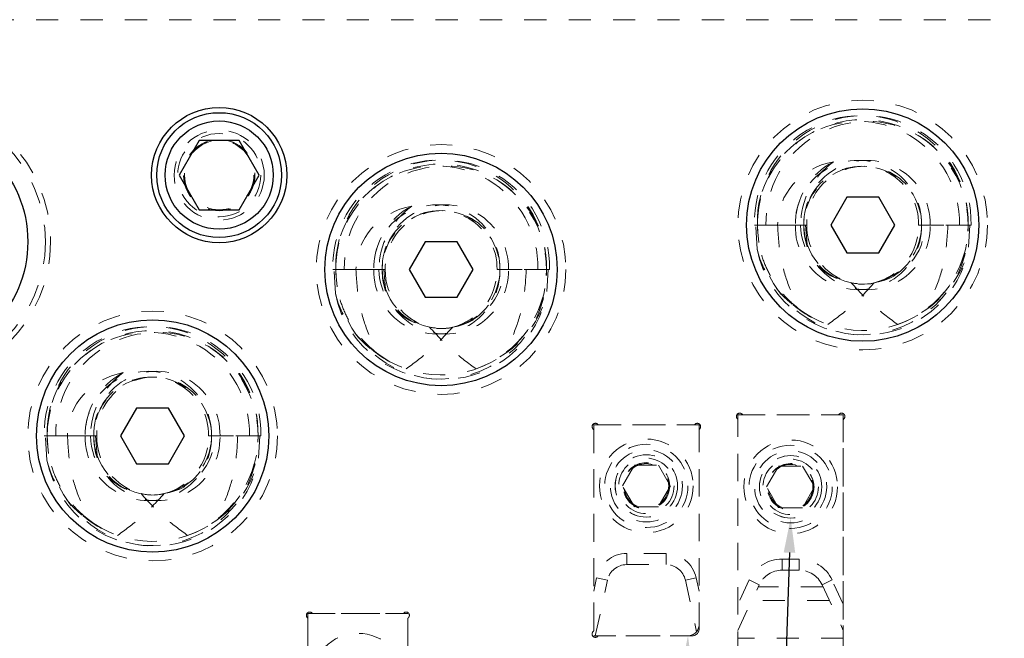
# Model space of a CAD drawing. Header units: inches. Extents: x 1802 to 2468, y -253 to -72.
# Tile 416 of 570: x 2180.33 to 2184.77, y -87.03 to -84.24. Entities that reach past the tile are written whole.
import ezdxf

# ---------------------------------------------------------------- set-up
doc = ezdxf.new("R2010")
doc.units = ezdxf.units.IN
doc.header["$LTSCALE"] = 0.5
doc.header["$MEASUREMENT"] = 0
doc.linetypes.add('HIDDEN', pattern=[0.225, 0.15, -0.075])
for name, color, linetype in [('DST-M-S', 53, 'Continuous'), ('PAD-M-S', 135, 'Continuous'), ('PBU-M-S', 8, 'Continuous'), ('PUN-M-S2', 1, 'Continuous'), ('SID-M-S', 105, 'Continuous'), ('SVF-M-S', 8, 'Continuous')]:
    doc.layers.add(name, color=color, linetype=linetype)

msp = doc.modelspace()

# ---------------------------------------------------------------- linework, layer by layer
at = {"layer": 'DST-M-S', "linetype": 'Continuous', "lineweight": 25}
for centre, radius in [((2181.23027, -84.9431), 0.3045), ((2184.13027, -85.1681), 0.52345), ((2179.83027, -85.2431), 0.5375), ((2182.23027, -85.3681), 0.52345), ((2180.93027, -86.1181), 0.52345)]:
    msp.add_circle(centre, radius, dxfattribs=at)
at = {"layer": 'DST-M-S', "linetype": 'HIDDEN', "lineweight": 18}
for centre, radius in [((2181.23027, -84.9431), 0.203), ((2183.15527, -86.3431), 0.14062), ((2183.80527, -86.34732), 0.14062)]:
    msp.add_circle(centre, radius, dxfattribs=at)
at = {"layer": 'PAD-M-S', "linetype": 'HIDDEN', "lineweight": 18}
for p, q in [((2183.59095, -86.02232), (2184.01958, -86.02232)), ((2182.94095, -86.0681), (2183.36958, -86.0681)), ((2183.56777, -87.09913), (2183.56777, -86.04551)), ((2184.04277, -86.04551), (2184.04277, -87.09232)), ((2182.91777, -86.99491), (2182.91777, -86.09129)), ((2183.39277, -86.09129), (2183.39277, -86.9881)), ((2181.65345, -86.9181), (2182.05708, -86.9181)), ((2181.63027, -87.89491), (2181.63027, -86.94129)), ((2182.08027, -86.94129), (2182.08027, -87.8881)), ((2183.36277, -87.0181), (2182.94095, -87.0181))]:
    msp.add_line(p, q, dxfattribs=at)
for centre, radius in [((2179.83027, -85.2431), 0.6405), ((2181.23027, -84.9431), 0.15625)]:
    msp.add_circle(centre, radius, dxfattribs=at)
for centre, radius, start, end in [((2183.57569, -86.03024), 0.015, 40.23918, 229.76082), ((2183.59095, -86.01732), 0.005, 220.23918, 270), ((2184.01958, -86.01732), 0.005, 270, 319.76082), ((2184.03485, -86.03024), 0.015, 310.23918, 139.76082), ((2182.92569, -86.07602), 0.015, 40.23918, 229.76082), ((2182.94095, -86.0631), 0.005, 220.23918, 270), ((2183.36958, -86.0631), 0.005, 270, 319.76082), ((2183.38485, -86.07602), 0.015, 310.23918, 139.76082), ((2183.56277, -86.04551), 0.005, 0, 49.76082), ((2184.04777, -86.04551), 0.005, 130.23918, 180), ((2182.91277, -86.09129), 0.005, 0, 49.76082), ((2183.39777, -86.09129), 0.005, 130.23918, 180), ((2181.63819, -86.92602), 0.015, 40.23918, 229.76082), ((2181.65345, -86.9131), 0.005, 220.23918, 270), ((2182.05708, -86.9131), 0.005, 270, 319.76082), ((2182.07235, -86.92602), 0.015, 310.23918, 139.76082), ((2181.62527, -86.94129), 0.005, 0, 49.76082), ((2182.08527, -86.94129), 0.005, 130.23918, 180), ((2182.92569, -87.01018), 0.015, 130.23918, 319.76082), ((2182.91277, -86.99491), 0.005, 310.23918, 0), ((2183.36277, -86.9881), 0.03, 270, 0), ((2182.94095, -87.0231), 0.005, 90, 139.76082)]:
    msp.add_arc(centre, radius, start, end, dxfattribs=at)
at = {"layer": 'PBU-M-S', "linetype": 'HIDDEN', "lineweight": 18}
msp.add_line((2189.70527, -84.2431), (2179.95527, -84.2431), dxfattribs=at)
at = {"layer": 'PUN-M-S2', "linetype": 'HIDDEN', "lineweight": 18}
for p, q in [((2183.56777, -86.02232), (2183.56777, -87.12232)), ((2184.04277, -86.02232), (2183.56777, -86.02232)), ((2184.04277, -87.07232), (2184.04277, -86.02232)), ((2182.91777, -86.0681), (2182.91777, -87.0181)), ((2183.39277, -86.0681), (2182.91777, -86.0681)), ((2183.39277, -86.9681), (2183.39277, -86.0681)), ((2183.24383, -86.64761), (2183.0667, -86.64761)), ((2183.0667, -86.69761), (2183.0667, -86.64761)), ((2183.24383, -86.69761), (2183.24383, -86.64761)), ((2183.84362, -86.67232), (2183.76691, -86.67232)), ((2183.76691, -86.72232), (2183.76691, -86.67232)), ((2183.84362, -86.72232), (2183.84362, -86.67232)), ((2183.0667, -86.69761), (2183.24383, -86.69761)), ((2183.76691, -86.72232), (2183.84362, -86.72232)), ((2182.93067, -86.75722), (2182.91777, -86.81651)), ((2182.92507, -87.0181), (2182.97953, -86.76785)), ((2182.97953, -86.76785), (2182.93067, -86.75722)), ((2183.33101, -86.76785), (2183.37986, -86.75722)), ((2183.33101, -86.76785), (2183.38147, -86.99975)), ((2183.39277, -86.81651), (2183.37986, -86.75722)), ((2183.61851, -86.76686), (2183.56777, -86.87569)), ((2183.66383, -86.78799), (2183.61851, -86.76686)), ((2183.94671, -86.78799), (2183.99202, -86.76686)), ((2184.04277, -86.87569), (2183.99202, -86.76686)), ((2183.56777, -86.994), (2183.66383, -86.78799)), ((2183.95098, -86.79716), (2183.65955, -86.79716)), ((2183.94671, -86.78799), (2184.04277, -86.994)), ((2183.97968, -86.85871), (2183.63085, -86.85871)), ((2181.63027, -86.9181), (2181.63027, -87.9181)), ((2182.08027, -86.9181), (2181.63027, -86.9181)), ((2182.08027, -87.8681), (2182.08027, -86.9181)), ((2182.91777, -87.0181), (2183.34277, -87.0181)), ((2184.04277, -87.02832), (2183.56777, -87.02832))]:
    msp.add_line(p, q, dxfattribs=at)
for centre, radius in [((2183.15527, -86.3431), 0.211), ((2183.80527, -86.34732), 0.211), ((2183.15527, -86.3431), 0.1405), ((2183.80527, -86.34732), 0.1405), ((2181.85527, -87.2181), 0.211)]:
    msp.add_circle(centre, radius, dxfattribs=at)
for centre, radius, start, end in [((2183.0667, -86.78682), 0.13921, 90, 167.72299), ((2183.24383, -86.78682), 0.13921, 12.27701, 90), ((2183.76691, -86.83606), 0.16374, 90, 155), ((2183.84362, -86.83606), 0.16374, 25, 90), ((2183.0667, -86.78682), 0.08921, 90, 167.72299), ((2183.24383, -86.78682), 0.08921, 12.27701, 90), ((2183.76691, -86.83606), 0.11374, 90, 155), ((2183.84362, -86.83606), 0.11374, 25, 90), ((2183.34277, -86.9681), 0.05, 270, 0)]:
    msp.add_arc(centre, radius, start, end, dxfattribs=at)
at = {"layer": 'SID-M-S'}
msp.add_line((2183.80006, -86.64373), (2183.3907, -98.8941), dxfattribs=at)
for points in [[(2183.77407, -86.64286), (2183.80527, -86.48782), (2183.77407, -86.64286), (2183.82604, -86.6446)], [(2183.31088, -87.17301), (2183.34277, -87.0181), (2183.31088, -87.17301), (2183.36284, -87.17497)]]:
    msp.add_solid(points, dxfattribs=at)
at = {"layer": 'SVF-M-S', "linetype": 'Continuous', "lineweight": 25}
for p, q in [((2181.1402, -84.7871), (2181.05013, -84.9431)), ((2181.32033, -84.7871), (2181.1402, -84.7871)), ((2181.4104, -84.9431), (2181.32033, -84.7871)), ((2181.05013, -84.9431), (2181.1402, -85.0991)), ((2181.32033, -85.0991), (2181.4104, -84.9431)), ((2184.0581, -85.0431), (2183.98593, -85.1681)), ((2184.20244, -85.0431), (2184.0581, -85.0431)), ((2184.2746, -85.1681), (2184.20244, -85.0431)), ((2181.1402, -85.0991), (2181.32033, -85.0991)), ((2183.98593, -85.1681), (2184.0581, -85.2931)), ((2184.20244, -85.2931), (2184.2746, -85.1681)), ((2182.1581, -85.2431), (2182.08593, -85.3681)), ((2182.30244, -85.2431), (2182.1581, -85.2431)), ((2182.3746, -85.3681), (2182.30244, -85.2431)), ((2184.0581, -85.2931), (2184.20244, -85.2931)), ((2182.08593, -85.3681), (2182.1581, -85.4931)), ((2182.30244, -85.4931), (2182.3746, -85.3681)), ((2182.1581, -85.4931), (2182.30244, -85.4931)), ((2180.8581, -85.9931), (2180.78593, -86.1181)), ((2181.00244, -85.9931), (2180.8581, -85.9931)), ((2181.0746, -86.1181), (2181.00244, -85.9931)), ((2180.78593, -86.1181), (2180.8581, -86.2431)), ((2181.00244, -86.2431), (2181.0746, -86.1181)), ((2180.8581, -86.2431), (2181.00244, -86.2431))]:
    msp.add_line(p, q, dxfattribs=at)
at = {"layer": 'SVF-M-S', "linetype": 'HIDDEN', "lineweight": 18}
for p, q in [((2183.64223, -85.1681), (2183.64766, -85.1681)), ((2183.64766, -85.1681), (2183.65527, -85.1681)), ((2183.65384, -85.27656), (2183.64766, -85.1681)), ((2183.65527, -85.1681), (2183.82651, -85.1681)), ((2183.65558, -85.18531), (2183.65527, -85.1681)), ((2183.66185, -85.2469), (2183.65558, -85.18531)), ((2183.82651, -85.1681), (2183.74647, -85.1681)), ((2183.82651, -85.1681), (2183.85041, -85.1681)), ((2183.82651, -85.1681), (2183.86527, -85.1681)), ((2183.86527, -85.1681), (2183.87288, -85.1681)), ((2183.87288, -85.1681), (2183.88011, -85.25555)), ((2183.87288, -85.1681), (2183.8783, -85.1681)), ((2184.38223, -85.1681), (2184.56651, -85.1681)), ((2184.60527, -85.1681), (2184.39527, -85.1681)), ((2184.39527, -85.1681), (2184.60527, -85.1681)), ((2184.56651, -85.1681), (2184.6183, -85.1681)), ((2184.61288, -85.1681), (2184.6067, -85.27656)), ((2181.74223, -85.3681), (2181.74766, -85.3681)), ((2181.74766, -85.3681), (2181.75527, -85.3681)), ((2181.75384, -85.47656), (2181.74766, -85.3681)), ((2181.75527, -85.3681), (2181.92651, -85.3681)), ((2181.75558, -85.38531), (2181.75527, -85.3681)), ((2181.76185, -85.4469), (2181.75558, -85.38531)), ((2181.92651, -85.3681), (2181.84647, -85.3681)), ((2181.92651, -85.3681), (2181.95041, -85.3681)), ((2181.92651, -85.3681), (2181.96527, -85.3681)), ((2181.96527, -85.3681), (2181.97288, -85.3681)), ((2181.97288, -85.3681), (2181.98011, -85.45555)), ((2181.97288, -85.3681), (2181.9783, -85.3681)), ((2182.48223, -85.3681), (2182.66651, -85.3681)), ((2182.70527, -85.3681), (2182.49527, -85.3681)), ((2182.49527, -85.3681), (2182.70527, -85.3681)), ((2182.66651, -85.3681), (2182.7183, -85.3681)), ((2182.71288, -85.3681), (2182.7067, -85.47656)), ((2183.86527, -85.56231), (2183.8352, -85.54034)), ((2181.96527, -85.76231), (2181.9352, -85.74034)), ((2180.44223, -86.1181), (2180.44766, -86.1181)), ((2180.44766, -86.1181), (2180.45527, -86.1181)), ((2180.45384, -86.22656), (2180.44766, -86.1181)), ((2180.45527, -86.1181), (2180.62651, -86.1181)), ((2180.45558, -86.13531), (2180.45527, -86.1181)), ((2180.62651, -86.1181), (2180.54647, -86.1181)), ((2180.62651, -86.1181), (2180.65041, -86.1181)), ((2180.62651, -86.1181), (2180.66527, -86.1181)), ((2180.66527, -86.1181), (2180.67288, -86.1181)), ((2180.67288, -86.1181), (2180.68011, -86.20555)), ((2180.67288, -86.1181), (2180.6783, -86.1181)), ((2181.18223, -86.1181), (2181.36651, -86.1181)), ((2181.40527, -86.1181), (2181.19527, -86.1181)), ((2181.19527, -86.1181), (2181.40527, -86.1181)), ((2181.36651, -86.1181), (2181.4183, -86.1181)), ((2181.41288, -86.1181), (2181.4067, -86.22656)), ((2180.46185, -86.1969), (2180.45558, -86.13531)), ((2183.04701, -86.3431), (2183.10114, -86.24935)), ((2183.10114, -86.24935), (2183.20939, -86.24935)), ((2183.20939, -86.24935), (2183.26352, -86.3431)), ((2183.69701, -86.34732), (2183.75114, -86.25357)), ((2183.75114, -86.25357), (2183.85939, -86.25357)), ((2183.85939, -86.25357), (2183.91352, -86.34732)), ((2183.10114, -86.43685), (2183.04701, -86.3431)), ((2183.26352, -86.3431), (2183.20939, -86.43685)), ((2183.75114, -86.44107), (2183.69701, -86.34732)), ((2183.91352, -86.34732), (2183.85939, -86.44107)), ((2183.20939, -86.43685), (2183.10114, -86.43685)), ((2183.85939, -86.44107), (2183.75114, -86.44107)), ((2180.66527, -86.51231), (2180.6352, -86.49034))]:
    msp.add_line(p, q, dxfattribs=at)
for centre, radius in [((2184.13027, -85.1681), 0.5625), ((2179.83027, -85.2431), 0.617), ((2181.23027, -84.9431), 0.1875), ((2181.23027, -84.9431), 0.16072), ((2181.23027, -84.9431), 0.16045), ((2181.23027, -84.9431), 0.15993), ((2182.23027, -85.3681), 0.5625), ((2180.93027, -86.1181), 0.5625), ((2183.15527, -86.3431), 0.1875), ((2183.80527, -86.34732), 0.1875), ((2183.15527, -86.3431), 0.1625), ((2183.80527, -86.34732), 0.1625), ((2183.15527, -86.3431), 0.125), ((2183.15527, -86.3431), 0.10497), ((2183.15527, -86.3431), 0.1047), ((2183.15527, -86.3431), 0.10418), ((2183.15527, -86.3431), 0.1005), ((2183.80527, -86.34732), 0.125), ((2183.80527, -86.34732), 0.10497), ((2183.80527, -86.34732), 0.1047), ((2183.80527, -86.34732), 0.10418), ((2183.80527, -86.34732), 0.1005)]:
    msp.add_circle(centre, radius, dxfattribs=at)
at = {"layer": 'SVF-M-S', "linetype": 'Continuous', "lineweight": 25}
for centre, radius in [((2184.13027, -85.1681), 0.52345), ((2181.23027, -84.9431), 0.28125), ((2181.23027, -84.9431), 0.24375), ((2182.23027, -85.3681), 0.52345), ((2180.93027, -86.1181), 0.52345)]:
    msp.add_circle(centre, radius, dxfattribs=at)
at = {"layer": 'SVF-M-S', "linetype": 'HIDDEN', "lineweight": 18}
for centre, radius, start, end in [((2184.12375, -85.15651), 0.48166, 358.62082, 181.37918), ((2184.13678, -85.15651), 0.48166, 358.62082, 181.37918), ((2184.13027, -85.1681), 0.475, 236.08967, 180), ((2184.11089, -85.15713), 0.45575, 358.62082, 181.37918), ((2184.14964, -85.15713), 0.45575, 358.62082, 181.37918), ((2182.22375, -85.35651), 0.48166, 358.62082, 181.37918), ((2182.23678, -85.35651), 0.48166, 358.62082, 181.37918), ((2184.11089, -85.16137), 0.28446, 358.6441, 181.3559), ((2184.14964, -85.16137), 0.28446, 358.6441, 181.3559), ((2182.21089, -85.35713), 0.45575, 358.62082, 181.37918), ((2182.23027, -85.3681), 0.475, 236.08967, 180), ((2182.24964, -85.35713), 0.45575, 358.62082, 181.37918), ((2184.14608, -85.16596), 0.31958, 117.65377, 180.38339), ((2184.12375, -85.16179), 0.25856, 358.60069, 181.39931), ((2184.13027, -85.1681), 0.265, 199.26791, 180), ((2184.13678, -85.16179), 0.25856, 358.60069, 181.39931), ((2182.21089, -85.36137), 0.28446, 358.6441, 181.3559), ((2182.24608, -85.36596), 0.31958, 117.65377, 180.38339), ((2182.24964, -85.36137), 0.28446, 358.6441, 181.3559), ((2182.22375, -85.36179), 0.25856, 358.60069, 181.39931), ((2182.23027, -85.3681), 0.265, 199.26791, 180), ((2182.23678, -85.36179), 0.25856, 358.60069, 181.39931), ((2184.12491, -85.18161), 0.48055, 191.39562, 1.61091), ((2184.11089, -85.17483), 0.28446, 178.6441, 1.3559), ((2184.14964, -85.17483), 0.28446, 178.6441, 1.3559), ((2184.1259, -85.17343), 0.26069, 178.82772, 282.52015), ((2184.13027, -85.1681), 0.265, 180, 199.26791), ((2184.1434, -85.17097), 0.26511, 179.38016, 255.74629), ((2184.13464, -85.17343), 0.26069, 257.47985, 1.17228), ((2184.11713, -85.17097), 0.26511, 284.25371, 0.61984), ((2184.13643, -85.17246), 0.46886, 288.87727, 0.53304), ((2184.13781, -85.18602), 0.47755, 206.39965, 349.07072), ((2182.22491, -85.38161), 0.48055, 191.39562, 1.61091), ((2182.21089, -85.37483), 0.28446, 178.6441, 1.3559), ((2182.24964, -85.37483), 0.28446, 178.6441, 1.3559), ((2182.2259, -85.37343), 0.26069, 178.82772, 282.52015), ((2182.23027, -85.3681), 0.265, 180, 199.26791), ((2182.2434, -85.37097), 0.26511, 179.38016, 255.74629), ((2182.23464, -85.37343), 0.26069, 257.47985, 1.17228), ((2182.21713, -85.37097), 0.26511, 284.25371, 0.61984), ((2182.23643, -85.37246), 0.46886, 288.87727, 0.53304), ((2182.23781, -85.38602), 0.47755, 206.39965, 349.07072), ((2184.11437, -85.18672), 0.45225, 228.92707, 251.70514), ((2180.92375, -86.10651), 0.48166, 358.62082, 181.37918), ((2180.93678, -86.10651), 0.48166, 358.62082, 181.37918), ((2180.91089, -86.10713), 0.45575, 358.62082, 181.37918), ((2180.93027, -86.1181), 0.475, 236.08967, 180), ((2180.94964, -86.10713), 0.45575, 358.62082, 181.37918), ((2182.21437, -85.38672), 0.45225, 228.92707, 251.70514), ((2180.91089, -86.11137), 0.28446, 358.6441, 181.3559), ((2180.94608, -86.11596), 0.31958, 117.65377, 180.38339), ((2180.94964, -86.11137), 0.28446, 358.6441, 181.3559), ((2180.92375, -86.11179), 0.25856, 358.60069, 181.39931), ((2180.93027, -86.1181), 0.265, 199.26791, 180), ((2180.93678, -86.11179), 0.25856, 358.60069, 181.39931), ((2180.92491, -86.13161), 0.48055, 191.39562, 1.61091), ((2180.91089, -86.12483), 0.28446, 178.6441, 1.3559), ((2180.94964, -86.12483), 0.28446, 178.6441, 1.3559), ((2180.9259, -86.12343), 0.26069, 178.82772, 282.52015), ((2180.93027, -86.1181), 0.265, 180, 199.26791), ((2180.9434, -86.12097), 0.26511, 179.38016, 255.74629), ((2180.93464, -86.12343), 0.26069, 257.47985, 1.17228), ((2180.91713, -86.12097), 0.26511, 284.25371, 0.61984), ((2180.93643, -86.12246), 0.46886, 288.87727, 0.53304), ((2180.93781, -86.13602), 0.47755, 206.39965, 349.07072), ((2180.91437, -86.13672), 0.45225, 228.92707, 251.70514)]:
    msp.add_arc(centre, radius, start, end, dxfattribs=at)
for centre, major_axis, ratio, start_param, end_param in [((2184.05854, -85.1681), (-0.31206, 0), 0.9318009, 4.9084034, 6.2831853), ((2184.23578, -85.1681), (0.38537, 0), 0.9410518, 2.2365539, 3.1415927), ((2182.15854, -85.3681), (-0.31206, 0), 0.9318009, 4.9084034, 6.2831853), ((2182.33578, -85.3681), (0.38537, 0), 0.9410518, 2.2365539, 3.1415927), ((2184.12284, -85.1681), (-0.27243, 0), 0.966834, 0, 1.4059114), ((2184.13769, -85.1681), (0.27243, 0), 0.966834, 4.8772739, 6.2831853), ((2184.12294, -85.1681), (-0.48233, 0), 0.966834, 0.2347238, 1.0072023), ((2184.13759, -85.1681), (0.48233, 0), 0.966834, 5.275983, 6.0484615), ((2182.22284, -85.3681), (-0.27243, 0), 0.966834, 0, 1.4059114), ((2182.23769, -85.3681), (0.27243, 0), 0.966834, 4.8772739, 6.2831853), ((2182.22294, -85.3681), (-0.48233, 0), 0.966834, 0.2347238, 1.0072023), ((2182.23759, -85.3681), (0.48233, 0), 0.966834, 5.275983, 6.0484615), ((2180.85854, -86.1181), (-0.31206, 0), 0.9318009, 4.9084034, 6.2831853), ((2181.03578, -86.1181), (0.38537, 0), 0.9410518, 2.2365539, 3.1415927), ((2180.92284, -86.1181), (-0.27243, 0), 0.966834, 0, 1.4059114), ((2180.93769, -86.1181), (0.27243, 0), 0.966834, 4.8772739, 6.2831853), ((2180.92294, -86.1181), (-0.48233, 0), 0.966834, 0.2347238, 1.0072023), ((2180.93759, -86.1181), (0.48233, 0), 0.966834, 5.275983, 6.0484615)]:
    msp.add_ellipse(centre, major_axis=major_axis, ratio=ratio, start_param=start_param, end_param=end_param, dxfattribs=at)
for points, knots in [([(2183.84327, -85.5466), (2183.82306, -85.52968), (2183.78205, -85.49536), (2183.73246, -85.43165), (2183.69347, -85.36019), (2183.66247, -85.27247), (2183.65791, -85.20647), (2183.65527, -85.1681)], [0, 0, 0, 0, 0.1825208, 0.3703479, 0.5521776, 0.7396236, 1, 1, 1, 1]), ([(2183.74647, -85.1681), (2183.74929, -85.21652), (2183.7545, -85.30602), (2183.79048, -85.43336), (2183.82555, -85.50859), (2183.84327, -85.5466)], [0, 0, 0, 0, 0.3683479, 0.680906, 1, 1, 1, 1]), ([(2184.51406, -85.1681), (2184.51124, -85.21652), (2184.50604, -85.30602), (2184.47006, -85.43336), (2184.43498, -85.50859), (2184.41726, -85.5466)], [0, 0, 0, 0, 0.3683479, 0.68090604, 1, 1, 1, 1]), ([(2181.94327, -85.7466), (2181.92306, -85.72968), (2181.88205, -85.69536), (2181.83246, -85.63165), (2181.79347, -85.56019), (2181.76247, -85.47247), (2181.75791, -85.40647), (2181.75527, -85.3681)], [0, 0, 0, 0, 0.1825208, 0.3703479, 0.5521776, 0.7396236, 1, 1, 1, 1]), ([(2181.84647, -85.3681), (2181.84929, -85.41652), (2181.8545, -85.50602), (2181.89048, -85.63336), (2181.92555, -85.70859), (2181.94327, -85.7466)], [0, 0, 0, 0, 0.3683479, 0.680906, 1, 1, 1, 1]), ([(2182.61406, -85.3681), (2182.61124, -85.41652), (2182.60604, -85.50602), (2182.57006, -85.63336), (2182.53498, -85.70859), (2182.51726, -85.7466)], [0, 0, 0, 0, 0.3683479, 0.68090604, 1, 1, 1, 1]), ([(2183.97241, -85.6161), (2184.00714, -85.59074), (2184.08339, -85.53506), (2184.1475, -85.46569), (2184.18241, -85.42792)], [0, 0, 0, 0, 0.4555585, 1, 1, 1, 1]), ([(2184.28812, -85.6161), (2184.25339, -85.59074), (2184.17715, -85.53506), (2184.11303, -85.46569), (2184.07812, -85.42792)], [0, 0, 0, 0, 0.45555852, 1, 1, 1, 1]), ([(2182.07241, -85.8161), (2182.10714, -85.79074), (2182.18339, -85.73506), (2182.2475, -85.66569), (2182.28241, -85.62792)], [0, 0, 0, 0, 0.4555585, 1, 1, 1, 1]), ([(2182.38812, -85.8161), (2182.35339, -85.79074), (2182.27715, -85.73506), (2182.21303, -85.66569), (2182.17812, -85.62792)], [0, 0, 0, 0, 0.45555852, 1, 1, 1, 1]), ([(2180.64327, -86.4966), (2180.62306, -86.47968), (2180.58205, -86.44536), (2180.53246, -86.38165), (2180.49347, -86.31019), (2180.46247, -86.22247), (2180.45791, -86.15647), (2180.45527, -86.1181)], [0, 0, 0, 0, 0.1825208, 0.3703479, 0.5521776, 0.7396236, 1, 1, 1, 1]), ([(2180.54647, -86.1181), (2180.54929, -86.16652), (2180.5545, -86.25602), (2180.59048, -86.38336), (2180.62555, -86.45859), (2180.64327, -86.4966)], [0, 0, 0, 0, 0.3683479, 0.680906, 1, 1, 1, 1]), ([(2181.31406, -86.1181), (2181.31124, -86.16652), (2181.30604, -86.25602), (2181.27006, -86.38336), (2181.23498, -86.45859), (2181.21726, -86.4966)], [0, 0, 0, 0, 0.3683479, 0.680906, 1, 1, 1, 1]), ([(2180.77241, -86.5661), (2180.80714, -86.54074), (2180.88339, -86.48506), (2180.9475, -86.41569), (2180.98241, -86.37792)], [0, 0, 0, 0, 0.4555585, 1, 1, 1, 1]), ([(2181.08812, -86.5661), (2181.05339, -86.54074), (2180.97715, -86.48506), (2180.91303, -86.41569), (2180.87812, -86.37792)], [0, 0, 0, 0, 0.45555852, 1, 1, 1, 1])]:
    msp.add_open_spline(points, degree=3, knots=knots, dxfattribs=at)

doc.saveas('drawing.dxf')
